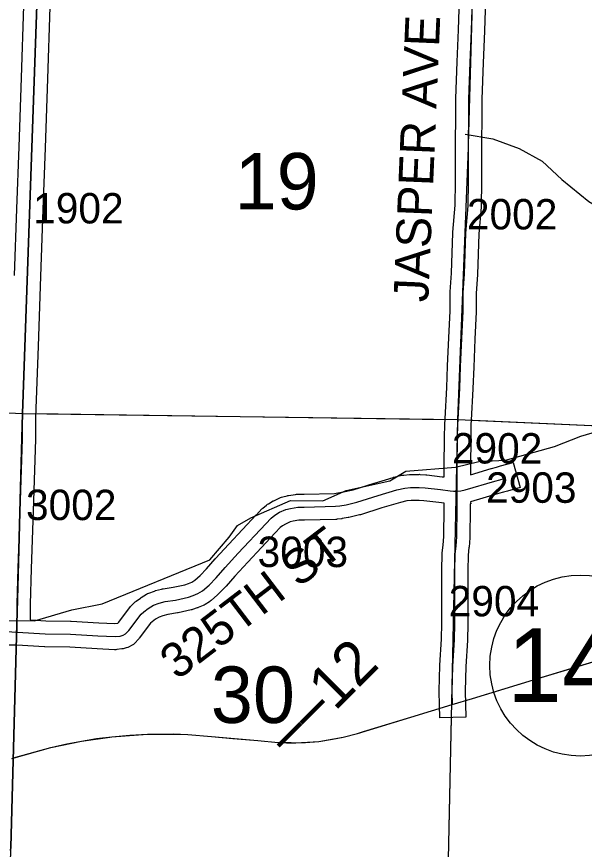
# Model space of a CAD drawing. Extents: x -157.2 to -99.3, y 12.2 to 46.2.
# Drawn here: x -129.177 to -127.87, y 17.501 to 19.419 of the extents above; entities that cross this region are included whole.
import ezdxf

# ---------------------------------------------------------------- set-up
doc = ezdxf.new("R2010")
doc.units = 0
for name, color, linetype in [('tdCoHydroRiver', 7, 'Continuous'), ('tdCoPriCL', 7, 'Continuous'), ('tdCoPriNonDiv', 7, 'Continuous'), ('tdCoPriNonDivCL', 7, 'Continuous'), ('tdCoSecRdNmbr', 7, 'Continuous'), ('tdCoSecRdTxt', 7, 'Continuous'), ('tdCoSecRteBand', 7, 'Continuous'), ('tdCoSecRteCL', 7, 'Continuous'), ('tdCoSectLine', 7, 'Continuous'), ('tdCoSectLinePart', 7, 'Continuous'), ('tdCoSectNmbr', 7, 'Continuous'), ('tdCoShieldStRte', 7, 'Continuous'), ('tdCoSurfGravel', 7, 'Continuous'), ('tdCoTwpBndryShd', 7, 'Continuous'), ('tdStHwyPriRefPost1', 7, 'Continuous')]:
    doc.layers.add(name, color=color, linetype=linetype)

msp = doc.modelspace()

# ---------------------------------------------------------------- linework, layer by layer
at = {"layer": 'tdCoHydroRiver'}
for points in [[(-128.1445, 19.1488), (-128.0801, 19.1375)], [(-128.0801, 19.1375), (-128.0194, 19.1158)], [(-128.0194, 19.1158), (-127.967, 19.086), (-127.9213, 19.0437), (-127.8597, 18.9931), (-127.7963, 18.9567), (-127.7611, 18.951), (-127.7161, 18.9482), (-127.6642, 18.9594)], [(-128.1661, 18.3819), (-128.1129, 18.3946), (-128.0513, 18.3976), (-127.9383, 18.4291), (-127.8777, 18.4526), (-127.8203, 18.4699), (-127.7468, 18.5025), (-127.6622, 18.5363), (-127.6462, 18.5422), (-127.4663, 18.5417), (-127.4441, 18.5474), (-127.3585, 18.5607), (-127.3474, 18.562), (-127.3296, 18.5788), (-127.2981, 18.6316), (-127.2867, 18.6439), (-127.2625, 18.659), (-127.2461, 18.6822), (-127.2142, 18.7476)], [(-129.2256, 18.0286), (-129.1357, 18.0274), (-129.0497, 18.0532), (-128.9798, 18.0669), (-128.7321, 18.1684), (-128.6879, 18.2207), (-128.6681, 18.247), (-128.6376, 18.265), (-128.5464, 18.3049), (-128.4722, 18.3042), (-128.4179, 18.3278), (-128.3177, 18.35), (-128.2807, 18.3726), (-128.1661, 18.3819)]]:
    msp.add_lwpolyline(points, dxfattribs=at)
at = {"layer": 'tdCoPriCL'}
msp.add_lwpolyline([(-129.1842, 17.7121), (-129.0981, 17.7364), (-129.0273, 17.7507), (-128.9622, 17.76), (-128.9578, 17.7606), (-128.8756, 17.7668), (-128.8533, 17.767), (-128.8045, 17.7664), (-128.7824, 17.7658), (-128.7282, 17.7613), (-128.6792, 17.7571), (-128.6219, 17.7522), (-128.575, 17.7478), (-128.5451, 17.7472), (-128.5343, 17.747), (-128.4811, 17.7502), (-128.4251, 17.7599), (-128.3921, 17.7682), (-128.3781, 17.7725), (-128.2692, 17.806), (-128.1739, 17.8348), (-128.1274, 17.8489), (-127.977, 17.895), (-127.7464, 17.9648)], dxfattribs=at)
at = {"layer": 'tdCoPriNonDiv'}
msp.add_lwpolyline([(-129.1881, 17.711), (-129.0981, 17.7364), (-129.0273, 17.7507), (-128.9578, 17.7606), (-128.8756, 17.7668), (-128.8167, 17.7675), (-128.7824, 17.7658), (-128.7282, 17.7613), (-128.6219, 17.7522), (-128.575, 17.7478), (-128.5343, 17.747), (-128.4811, 17.7502), (-128.4251, 17.7599), (-128.3921, 17.7682), (-128.2692, 17.806), (-128.1739, 17.8348), (-128.1274, 17.8489), (-127.977, 17.895), (-127.7464, 17.9648)], dxfattribs=at)
at = {"layer": 'tdCoPriNonDivCL'}
msp.add_lwpolyline([(-129.1881, 17.711), (-129.1398, 17.7246), (-129.0981, 17.7364), (-129.0611, 17.7443), (-129.0273, 17.7507), (-128.993, 17.7566), (-128.9578, 17.7606), (-128.9166, 17.7648), (-128.8756, 17.7668), (-128.8533, 17.767), (-128.8167, 17.7675), (-128.7824, 17.7658), (-128.7282, 17.7613), (-128.6792, 17.7571), (-128.6219, 17.7522), (-128.575, 17.7478), (-128.5553, 17.7468), (-128.5343, 17.747), (-128.5119, 17.7475), (-128.4811, 17.7502), (-128.4495, 17.7549), (-128.4251, 17.7599), (-128.3921, 17.7682), (-128.3376, 17.785), (-128.2692, 17.806), (-128.1739, 17.8348), (-128.1274, 17.8489), (-128.0816, 17.8624), (-127.977, 17.895), (-127.8927, 17.9204), (-127.7464, 17.9648)], dxfattribs=at)
msp.add_lwpolyline([(-129.1881, 17.711), (-129.1398, 17.7246), (-129.0981, 17.7364), (-129.0611, 17.7443), (-129.0273, 17.7507), (-128.993, 17.7566), (-128.9578, 17.7606), (-128.9166, 17.7648), (-128.8756, 17.7668), (-128.8533, 17.767), (-128.8167, 17.7675), (-128.7824, 17.7658), (-128.7282, 17.7613), (-128.6792, 17.7571), (-128.6219, 17.7522), (-128.575, 17.7478), (-128.5553, 17.7468), (-128.5343, 17.747), (-128.5119, 17.7475), (-128.4811, 17.7502), (-128.4495, 17.7549), (-128.4251, 17.7599), (-128.3921, 17.7682), (-128.3376, 17.785), (-128.2692, 17.806), (-128.1739, 17.8348), (-128.1274, 17.8489), (-128.0816, 17.8624), (-127.977, 17.895), (-127.8927, 17.9204), (-127.7464, 17.9648)], dxfattribs=at)
at = {"layer": 'tdCoSecRteBand'}
for points in [[(-128.0962, 19.4834), (-128.0996, 19.3862), (-128.0996, 19.3861), (-128.0996, 19.386), (-128.1028, 19.3126), (-128.1058, 19.2289), (-128.1063, 19.0875), (-128.1063, 19.0874), (-128.1063, 19.0873), (-128.1068, 19.038), (-128.1072, 18.9831), (-128.1073, 18.9818), (-128.1074, 18.9806), (-128.113, 18.9186), (-128.1159, 18.8255), (-128.1159, 18.825), (-128.1159, 18.8244), (-128.1188, 18.7821), (-128.1186, 18.7408), (-128.1186, 18.74), (-128.1186, 18.7392), (-128.1216, 18.6764), (-128.1245, 18.6122), (-128.1263, 18.5628), (-128.1263, 18.5625), (-128.1263, 18.5621), (-128.1304, 18.4899), (-128.1307, 18.4795), (-128.1314, 18.4486), (-128.1322, 18.3831), (-128.1322, 18.3641), (-128.084, 18.3784), (-128.0838, 18.3784), (-128.0837, 18.3784), (-128.0723, 18.3817), (-128.0723, 18.3817), (-128.0723, 18.3817), (-128.0627, 18.3844), (-128.0338, 18.3925), (-128.0175, 18.3348), (-128.0464, 18.3266), (-128.056, 18.3239), (-128.0672, 18.3208), (-128.1316, 18.3018), (-128.1314, 18.2975), (-128.1324, 18.2975), (-128.1324, 18.2868), (-128.1324, 18.2866), (-128.1324, 18.2863), (-128.1336, 18.2203), (-128.1337, 18.2195), (-128.1337, 18.2187), (-128.1352, 18.1975), (-128.1352, 18.197), (-128.1353, 18.1964), (-128.1371, 18.1792), (-128.1378, 18.1436), (-128.1376, 18.0216), (-128.1376, 18.0211), (-128.1376, 18.0206), (-128.1388, 17.9831), (-128.1388, 17.9826), (-128.1389, 17.9821), (-128.1428, 17.9223), (-128.1443, 17.8661), (-128.1435, 17.8357), (-128.1427, 17.8057), (-128.2026, 17.804), (-128.2035, 17.834), (-128.2043, 17.8652), (-128.2043, 17.8661), (-128.2043, 17.8669), (-128.2027, 17.9245), (-128.2027, 17.925), (-128.2027, 17.9256), (-128.1988, 17.9855), (-128.1976, 18.022), (-128.1978, 18.1438), (-128.1978, 18.1441), (-128.1978, 18.1445), (-128.1971, 18.1817), (-128.1971, 18.183), (-128.1969, 18.1843), (-128.195, 18.2022), (-128.1936, 18.2221), (-128.1924, 18.2872), (-128.1924, 18.2967), (-128.1924, 18.2986), (-128.2046, 18.3001), (-128.2047, 18.3001), (-128.2048, 18.3001), (-128.239, 18.3044), (-128.2503, 18.305), (-128.2684, 18.3046), (-128.2786, 18.3038), (-128.2934, 18.3004), (-128.3357, 18.2876), (-128.3849, 18.2721), (-128.386, 18.2718), (-128.3872, 18.2715), (-128.4118, 18.2658), (-128.4126, 18.2657), (-128.4134, 18.2655), (-128.4277, 18.2631), (-128.4284, 18.2629), (-128.429, 18.2629), (-128.4386, 18.2616), (-128.4402, 18.2614), (-128.4417, 18.2614), (-128.5138, 18.2597), (-128.5139, 18.2597), (-128.514, 18.2597), (-128.5271, 18.2594), (-128.5401, 18.2573), (-128.5471, 18.2555), (-128.5579, 18.2507), (-128.565, 18.2467), (-128.5702, 18.2423), (-128.5818, 18.2304), (-128.6446, 18.1632), (-128.6746, 18.1306), (-128.6947, 18.1073), (-128.6954, 18.1065), (-128.6961, 18.1058), (-128.7126, 18.0891), (-128.7134, 18.0882), (-128.7143, 18.0875), (-128.7293, 18.0744), (-128.731, 18.073), (-128.7328, 18.0718), (-128.7431, 18.0652), (-128.7453, 18.0638), (-128.7477, 18.0628), (-128.7588, 18.0581), (-128.7599, 18.0576), (-128.761, 18.0573), (-128.7721, 18.0536), (-128.7736, 18.053), (-128.7752, 18.0527), (-128.8051, 18.0463), (-128.8059, 18.0461), (-128.8068, 18.046), (-128.8291, 18.0425), (-128.8402, 18.0395), (-128.849, 18.0364), (-128.857, 18.0314), (-128.8649, 18.0255), (-128.8684, 18.0224), (-128.8947, 17.9875), (-128.8957, 17.9862), (-128.8968, 17.985), (-128.9044, 17.9769), (-128.9079, 17.9732), (-128.9124, 17.9708), (-128.9181, 17.9679), (-128.9213, 17.9662), (-128.9247, 17.9654), (-128.9316, 17.9636), (-128.9332, 17.9632), (-128.9349, 17.963), (-128.946, 17.9615), (-128.9487, 17.9612), (-128.9515, 17.9613), (-128.9912, 17.9633), (-128.9912, 17.9633), (-128.9913, 17.9633), (-129.0544, 17.9667), (-129.1119, 17.9679), (-129.1124, 17.9679), (-129.1129, 17.968), (-129.1768, 17.9715), (-129.206, 17.9715)], [(-128.9512, 18.0214), (-128.9445, 18.0223), (-128.944, 18.0224), (-128.9416, 18.0249), (-128.9145, 18.0609), (-128.9127, 18.0632), (-128.9105, 18.0652), (-128.9038, 18.0711), (-128.9029, 18.072), (-128.9019, 18.0727), (-128.892, 18.0801), (-128.891, 18.0809), (-128.8899, 18.0816), (-128.8781, 18.089), (-128.8753, 18.0907), (-128.8723, 18.0918), (-128.8592, 18.0964), (-128.8581, 18.0969), (-128.8569, 18.0972), (-128.8431, 18.1009), (-128.8415, 18.1013), (-128.8399, 18.1015), (-128.8168, 18.1051), (-128.7895, 18.111), (-128.781, 18.1138), (-128.7734, 18.117), (-128.767, 18.1211), (-128.7545, 18.132), (-128.7395, 18.1473), (-128.7197, 18.1702), (-128.7194, 18.1705), (-128.7191, 18.1709), (-128.6887, 18.2039), (-128.6886, 18.204), (-128.6885, 18.2041), (-128.6254, 18.2717), (-128.6252, 18.2719), (-128.6249, 18.2722), (-128.6121, 18.2853), (-128.6112, 18.2862), (-128.6101, 18.2871), (-128.6018, 18.2942), (-128.5996, 18.2961), (-128.5971, 18.2975), (-128.5863, 18.3037), (-128.5849, 18.3044), (-128.5835, 18.305), (-128.569, 18.3114), (-128.5667, 18.3124), (-128.5643, 18.313), (-128.5537, 18.3158), (-128.5524, 18.3161), (-128.5511, 18.3163), (-128.5346, 18.319), (-128.5324, 18.3194), (-128.5302, 18.3194), (-128.5151, 18.3196), (-128.4447, 18.3213), (-128.4373, 18.3223), (-128.4245, 18.3245), (-128.4018, 18.3297), (-128.3536, 18.3449), (-128.3534, 18.345), (-128.3532, 18.345), (-128.3098, 18.3581), (-128.3089, 18.3584), (-128.308, 18.3586), (-128.29, 18.3628), (-128.2877, 18.3633), (-128.2854, 18.3635), (-128.2721, 18.3645), (-128.2713, 18.3645), (-128.2706, 18.3645), (-128.2506, 18.365), (-128.2494, 18.3651), (-128.2482, 18.365), (-128.2347, 18.3642), (-128.2336, 18.3642), (-128.2326, 18.3641), (-128.1974, 18.3596), (-128.1922, 18.359), (-128.1922, 18.3834), (-128.1922, 18.3835), (-128.1921, 18.3837), (-128.1914, 18.4495), (-128.1914, 18.4497), (-128.1914, 18.4499), (-128.1907, 18.4809), (-128.1904, 18.4918), (-128.1904, 18.4923), (-128.1904, 18.4928), (-128.1862, 18.5652), (-128.1845, 18.6145), (-128.1845, 18.6146), (-128.1845, 18.6148), (-128.1815, 18.6792), (-128.1815, 18.6792), (-128.1815, 18.6792), (-128.1786, 18.7413), (-128.1788, 18.7829), (-128.1788, 18.784), (-128.1788, 18.7851), (-128.1758, 18.828), (-128.1729, 18.9214), (-128.1729, 18.9223), (-128.1728, 18.9231), (-128.1672, 18.9848), (-128.1667, 19.0386), (-128.1667, 19.0386), (-128.1667, 19.0386), (-128.1663, 19.0878), (-128.1658, 19.2295), (-128.1658, 19.23), (-128.1657, 19.2305), (-128.1628, 19.3148), (-128.1628, 19.315), (-128.1628, 19.3151), (-128.1596, 19.3884), (-128.1561, 19.4851)], [(-129.1818, 18.8226), (-129.1763, 18.9767), (-129.1763, 18.9767), (-129.1763, 18.9767), (-129.1712, 19.1192), (-129.1657, 19.278), (-129.1603, 19.4439)], [(-129.1003, 19.4419), (-129.1058, 19.276), (-129.1058, 19.276), (-129.1058, 19.276), (-129.1112, 19.1171), (-129.1112, 19.1171), (-129.1112, 19.1171), (-129.1164, 18.9746), (-129.1218, 18.8205), (-129.1218, 18.8204), (-129.1218, 18.8204), (-129.1275, 18.6602), (-129.1275, 18.6601), (-129.1275, 18.6601), (-129.1334, 18.496), (-129.1339, 18.4466), (-129.1339, 18.4463), (-129.1339, 18.446), (-129.1381, 18.3037), (-129.1381, 18.3037), (-129.1381, 18.3036), (-129.1435, 18.1478), (-129.146, 18.0664), (-129.146, 18.0299), (-129.1443, 18.0298), (-129.1101, 18.0279), (-129.0527, 18.0267), (-129.0522, 18.0267), (-129.0517, 18.0266), (-128.9881, 18.0232), (-128.9512, 18.0214)]]:
    msp.add_lwpolyline(points, dxfattribs=at)
at = {"layer": 'tdCoSecRteCL'}
for points in [[(-129.176, 18.0015), (-129.176, 18.0669), (-129.1735, 18.1488), (-129.1681, 18.3046), (-129.1639, 18.4469), (-129.1634, 18.4967), (-129.1575, 18.6612), (-129.1518, 18.8215), (-129.1464, 18.9756), (-129.1412, 19.1182), (-129.1358, 19.277), (-129.1303, 19.443), (-129.1274, 19.5209), (-129.1237, 19.602), (-129.1195, 19.6817), (-129.1168, 19.7395)], [(-128.1623, 18.3267), (-128.1622, 18.3833), (-128.1614, 18.4492), (-128.1607, 18.4802), (-128.1604, 18.4911), (-128.1562, 18.5638), (-128.1545, 18.6134), (-128.1515, 18.6778), (-128.1486, 18.7407), (-128.1488, 18.7831), (-128.1459, 18.8265), (-128.1429, 18.9204), (-128.1372, 18.9833), (-128.1368, 19.0383), (-128.1363, 19.0876), (-128.1358, 19.2294), (-128.1328, 19.3138), (-128.1296, 19.3873), (-128.1261, 19.4844)], [(-128.1623, 18.3267), (-128.1542, 18.3269), (-128.1441, 18.3294), (-128.0755, 18.3496), (-128.0642, 18.3528), (-128.0545, 18.3555)], [(-129.176, 18.0015), (-129.1113, 17.9979), (-129.0533, 17.9967), (-128.9897, 17.9932), (-128.95, 17.9913), (-128.9389, 17.9927), (-128.932, 17.9945), (-128.9263, 17.9974), (-128.9187, 18.0056), (-128.8905, 18.0428), (-128.8839, 18.0487), (-128.874, 18.0561), (-128.8622, 18.0635), (-128.8491, 18.0682), (-128.8353, 18.0719), (-128.8114, 18.0756), (-128.7815, 18.082), (-128.7704, 18.0857), (-128.7594, 18.0904), (-128.749, 18.0971), (-128.7339, 18.1101), (-128.7174, 18.1269), (-128.697, 18.1506), (-128.6666, 18.1836), (-128.6035, 18.2512), (-128.5907, 18.2643), (-128.5823, 18.2714), (-128.5714, 18.2776), (-128.5569, 18.284), (-128.5463, 18.2867), (-128.5298, 18.2894), (-128.5145, 18.2897), (-128.4425, 18.2914), (-128.4328, 18.2926), (-128.4185, 18.2951), (-128.3939, 18.3008), (-128.3446, 18.3163), (-128.3012, 18.3294), (-128.2832, 18.3336), (-128.2698, 18.3345), (-128.2499, 18.335), (-128.2363, 18.3343), (-128.201, 18.3299), (-128.1786, 18.3271), (-128.1712, 18.3264), (-128.1623, 18.3267)], [(-128.1735, 17.8348), (-128.1743, 17.8661), (-128.1728, 17.9237), (-128.1688, 17.9841), (-128.1676, 18.0216), (-128.1678, 18.1439), (-128.1671, 18.1811), (-128.1651, 18.1996), (-128.1636, 18.2208), (-128.1624, 18.2869), (-128.1623, 18.3267)], [(-129.2126, 18.0036), (-129.176, 18.0015)]]:
    msp.add_lwpolyline(points, dxfattribs=at)
at = {"layer": 'tdCoSectLine'}
for points in [[(-129.1634, 18.5052), (-129.1281, 19.5112)], [(-128.1608, 18.4911), (-128.1361, 19.1169), (-128.1361, 19.1237), (-128.1267, 19.4789)], [(-130.1455, 18.553), (-129.1634, 18.5052)], [(-129.1913, 17.4992), (-129.1907, 17.5067), (-129.1634, 18.5052)], [(-129.1634, 18.5052), (-128.1608, 18.4911)], [(-128.1825, 17.4789), (-128.1608, 18.4911)], [(-128.1608, 18.4911), (-127.1645, 18.4472)]]:
    msp.add_lwpolyline(points, dxfattribs=at)
at = {"layer": 'tdCoSectLinePart'}
for points in [[(-129.1335, 18.5048), (-128.1908, 18.4915)], [(-128.1308, 18.4898), (-127.1747, 18.4476)], [(-128.1825, 17.4789), (-128.1755, 17.8048)]]:
    msp.add_lwpolyline(points, dxfattribs=at)
at = {"layer": 'tdCoShieldStRte'}
msp.add_circle((-127.8788, 17.9247), 0.2085, dxfattribs=at)
at = {"layer": 'tdCoSurfGravel'}
for points in [[(-129.176, 18.0015), (-129.176, 18.0669), (-129.1735, 18.1488), (-129.1681, 18.3046), (-129.1639, 18.4469), (-129.1634, 18.4967), (-129.1575, 18.6612), (-129.1518, 18.8215), (-129.1464, 18.9756), (-129.1412, 19.1182), (-129.1358, 19.277), (-129.1303, 19.443), (-129.1274, 19.5209), (-129.1237, 19.602), (-129.1195, 19.6817), (-129.1168, 19.7395)], [(-128.1607, 18.4802), (-128.1604, 18.4911), (-128.1562, 18.5638), (-128.1545, 18.6134), (-128.1515, 18.6778), (-128.1486, 18.7407), (-128.1488, 18.7831), (-128.1459, 18.8265), (-128.1429, 18.9204), (-128.1372, 18.9833), (-128.1368, 19.0383), (-128.1363, 19.0876), (-128.1358, 19.2294), (-128.1328, 19.3138), (-128.1296, 19.3873), (-128.1261, 19.4844)], [(-128.1623, 18.3267), (-128.1622, 18.3833), (-128.1614, 18.4492), (-128.1607, 18.4802)], [(-129.176, 18.0015), (-129.1113, 17.9979), (-129.0533, 17.9967), (-128.9897, 17.9932), (-128.95, 17.9913), (-128.9389, 17.9927), (-128.932, 17.9945), (-128.9263, 17.9974), (-128.9187, 18.0056), (-128.8905, 18.0428), (-128.8839, 18.0487), (-128.874, 18.0561), (-128.8622, 18.0635), (-128.8491, 18.0682), (-128.8353, 18.0719), (-128.8114, 18.0756), (-128.7815, 18.082), (-128.7704, 18.0857), (-128.7594, 18.0904), (-128.749, 18.0971), (-128.7339, 18.1101), (-128.7174, 18.1269), (-128.697, 18.1506), (-128.6666, 18.1836), (-128.6035, 18.2512), (-128.5907, 18.2643), (-128.5823, 18.2714), (-128.5714, 18.2776), (-128.5569, 18.284), (-128.5463, 18.2867), (-128.5298, 18.2894), (-128.5145, 18.2897), (-128.4425, 18.2914), (-128.4328, 18.2926), (-128.4185, 18.2951), (-128.3939, 18.3008), (-128.3446, 18.3163), (-128.3012, 18.3294), (-128.2832, 18.3336), (-128.2698, 18.3345), (-128.2499, 18.335), (-128.2363, 18.3343), (-128.201, 18.3299), (-128.1786, 18.3271), (-128.1712, 18.3264), (-128.1623, 18.3267), (-128.1542, 18.3269), (-128.1441, 18.3294), (-128.0755, 18.3496), (-128.0642, 18.3528), (-128.0545, 18.3555)], [(-128.1735, 17.8348), (-128.1743, 17.8661), (-128.1728, 17.9237), (-128.1688, 17.9841), (-128.1676, 18.0216), (-128.1678, 18.1439), (-128.1671, 18.1811), (-128.1651, 18.1996), (-128.1636, 18.2208), (-128.1624, 18.2869), (-128.1623, 18.3267)], [(-129.2126, 18.0036), (-129.176, 18.0015)]]:
    msp.add_lwpolyline(points, dxfattribs=at)
at = {"layer": 'tdCoTwpBndryShd'}
msp.add_lwpolyline([(-128.6576, 34.667), (-128.6804, 33.5187), (-128.7065, 32.5225), (-128.7373, 31.5164), (-128.7661, 30.5223), (-128.7967, 29.5185), (-128.8255, 28.521), (-128.8657, 27.4917), (-128.8964, 26.4888), (-128.93, 25.491), (-128.9664, 24.4882), (-129.007, 23.4876), (-129.0347, 22.4935), (-129.0534, 21.5204), (-129.0947, 20.5153), (-129.1281, 19.5112), (-129.1634, 18.5052), (-129.1907, 17.5067), (-129.1913, 17.4992), (-129.2203, 16.5019)], dxfattribs=at)

# ---------------------------------------------------------------- texts
at = {"layer": 'tdCoSecRdNmbr'}
for s, rotation, p in [('1902', 359.9023, (-129.1389, 18.9431)), ('2002', 359.9027, (-128.1401, 18.9293)), ('2902', 359.9028, (-128.1747, 18.3902)), ('2903', 359.9028, (-128.096, 18.2998)), ('3002', 359.9023, (-129.1555, 18.2599)), ('3003', 359.9027, (-128.6221, 18.1518)), ('2904', 359.9028, (-128.1821, 18.0382))]:
    msp.add_text(s, height=0.07, rotation=rotation, dxfattribs=at).set_placement(p)
at = {"layer": 'tdCoSecRdTxt'}
for s, rotation, p in [('JASPER AVE', 87.5697, (-128.2294, 18.7607)), ('325TH ST', 37.337, (-128.8071, 17.8897))]:
    msp.add_text(s, height=0.08, rotation=rotation, dxfattribs=at).set_placement(p)
at = {"layer": 'tdCoSectNmbr'}
for s, p in [('19', (-128.6749, 18.9753)), ('30', (-128.7298, 17.7927))]:
    msp.add_text(s, height=0.13, rotation=359.9026, dxfattribs=at).set_placement(p)
at = {"layer": 'tdCoShieldStRte'}
msp.add_text('141', height=0.17, dxfattribs=at).set_placement((-128.0476, 17.8408))
at = {"layer": 'tdStHwyPriRefPost1'}
msp.add_text('‒‒12', height=0.1, rotation=45, dxfattribs=at).set_placement((-128.5489, 17.7133))

doc.saveas('drawing.dxf')
